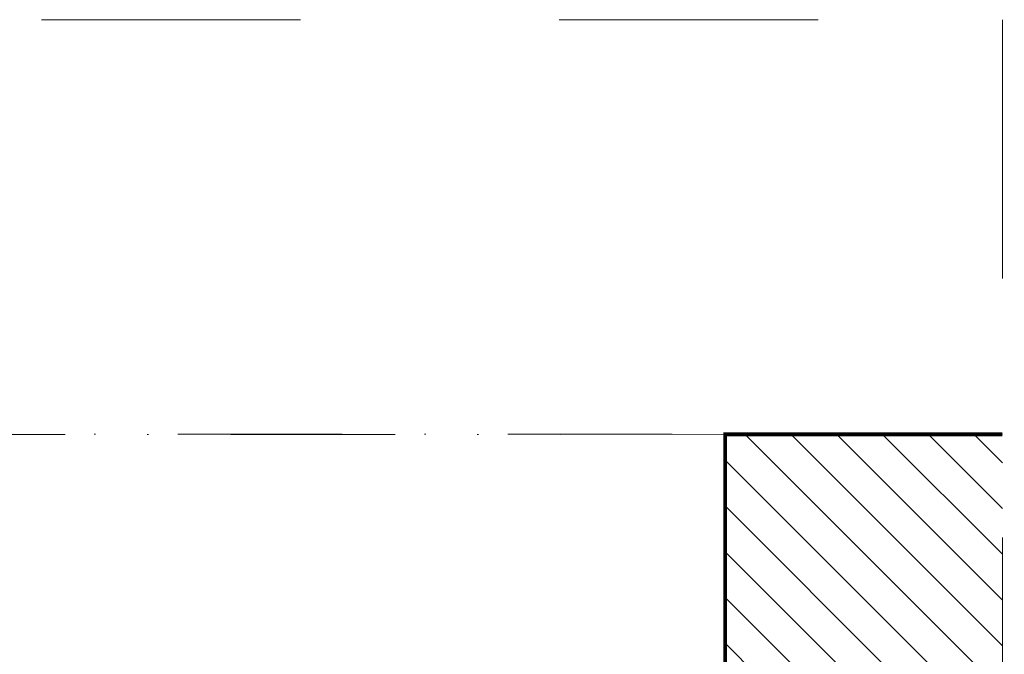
# Model space of a CAD drawing. Extents: x 4615668 to 9294084, y 5325188 to 10688993.
# Tile 375 of 656: x 4636897 to 4636973, y 5331580 to 5331629. Entities that reach past the tile are written whole.
import ezdxf

# ---------------------------------------------------------------- set-up
doc = ezdxf.new("R2010")
doc.units = 0
doc.header["$MEASUREMENT"] = 0
doc.linetypes.add('BUIB05', pattern=[1, 0.5, -0.5])
doc.linetypes.add('DASHDOT', pattern=[25.4, 12.7, -6.35, 0, -6.35])
doc.layers.add('A_wymiary', color=152, linetype='Continuous', lineweight=5)
doc.layers.add('hatch', color=253, linetype='Continuous', lineweight=0)
doc.layers.add('sciany', color=1, linetype='Continuous')

msp = doc.modelspace()

# ---------------------------------------------------------------- hatches: boundary and pattern name
at = {"layer": 'hatch', "lineweight": 0, "ltscale": 40, "transparency": 33554687}
h = msp.add_hatch(dxfattribs=at)
h.set_pattern_fill('ANSI31', color=256, scale=20, angle=90)
h.set_pattern_definition([(135, (9982674.8744, 698730.7727), (-1.767766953, -1.767766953), [])])
h.paths.add_polyline_path([(4636891.315, 5331579.749), (4636866.315, 5331579.749), (4636866.315, 5331567.249), (4636891.315, 5331567.249)])
h.paths.add_polyline_path([(4636891.315, 5331579.749), (4636891.315, 5331597.249), (4636866.315, 5331597.249), (4636866.315, 5331579.749)])
h.paths.add_polyline_path([(4636858.499, 5331579.749), (4636858.499, 5331567.249), (4636866.315, 5331567.249), (4636866.315, 5331579.749)])
h.paths.add_polyline_path([(4636858.499, 5331597.249), (4636858.499, 5331579.749), (4636866.315, 5331579.749), (4636866.315, 5331597.249)])
h.paths.add_polyline_path([(4636972.729, 5331567.249), (4636972.729, 5331579.749), (4636951.315, 5331579.749), (4636951.315, 5331567.249)])
h.paths.add_polyline_path([(4636972.729, 5331579.749), (4636972.729, 5331597.249), (4636951.315, 5331597.249), (4636951.315, 5331579.749)])

# ---------------------------------------------------------------- linework, layer by layer
at = {"linetype": 'DASHDOT', "lineweight": 0}
msp.add_lwpolyline([(4636972.729, 5331597.249), (4636858.499, 5331597.249)], dxfattribs=at)
msp.add_lwpolyline([(4636951.315, 5331567.249), (4636951.315, 5331597.249), (4636891.315, 5331597.224), (4636891.315, 5331567.224)], close=True, dxfattribs=at)
at = {"layer": 'A_wymiary', "linetype": 'BUIB05', "ltscale": 40}
msp.add_lwpolyline([(4636858.499, 5331629.283), (4636972.729, 5331629.283), (4636972.729, 5331531.216), (4636858.499, 5331531.216)], close=True, dxfattribs=at)
at = {"layer": 'sciany', "ltscale": 40, "const_width": 0.3}
msp.add_lwpolyline([(4636972.729, 5331567.249), (4636951.315, 5331567.249), (4636951.315, 5331597.249), (4636972.729, 5331597.249)], dxfattribs=at)

doc.saveas('drawing.dxf')
